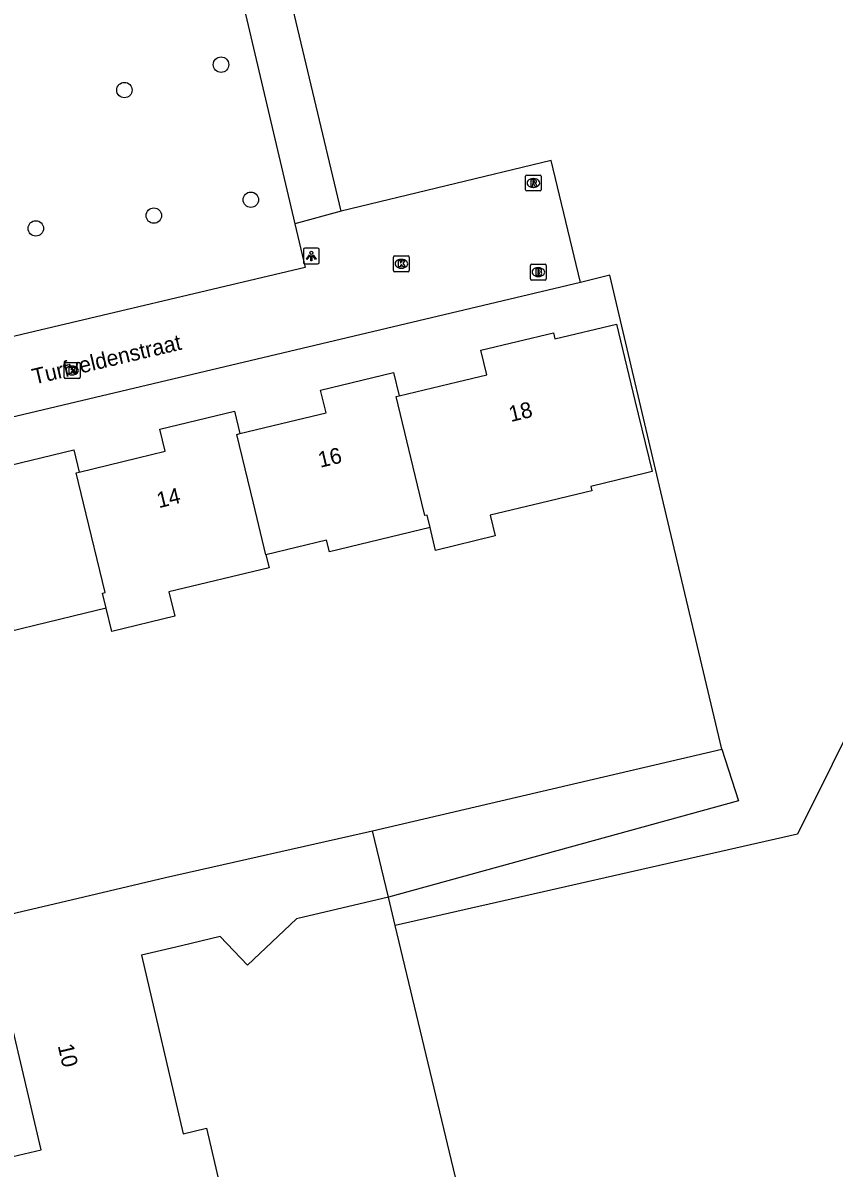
# Model space of a CAD drawing. Extents: x 162026 to 163499, y 387297 to 388169.
# Drawn here: x 163126.5 to 163177.9, y 387707.8 to 387780.4 of the extents above; entities that cross this region are included whole.
import ezdxf

# ---------------------------------------------------------------- set-up
doc = ezdxf.new("R2010")
doc.units = 0
for name, color, linetype in [('IMGEO_Boom', 7, 'Continuous'), ('IMGEO_Brandkraan', 7, 'Continuous'), ('IMGEO_Grasland_overig', 7, 'Continuous'), ('IMGEO_Kolk', 7, 'Continuous'), ('IMGEO_Lichtpunt', 7, 'Continuous'), ('IMGEO_Loofbos', 7, 'Continuous'), ('IMGEO_Openbare_ruimte_label', 7, 'Continuous'), ('IMGEO_Pand', 7, 'Continuous'), ('IMGEO_Pand_nummerreeks', 7, 'Continuous'), ('IMGEO_Rioolput', 7, 'Continuous'), ('IMGEO_Voetpad_open', 7, 'Continuous')]:
    doc.layers.add(name, color=color, linetype=linetype)

msp = doc.modelspace()

# ---------------------------------------------------------------- linework, layer by layer
at = {"layer": 'IMGEO_Boom'}
for centre in [(163139.053, 387777.797), (163132.928, 387776.185), (163140.939, 387769.231), (163134.79, 387768.228), (163127.31, 387767.415)]:
    msp.add_circle(centre, 0.489, dxfattribs=at)
at = {"layer": 'IMGEO_Brandkraan'}
for p, q in [((163158.668, 387764.217), (163158.668, 387765.069)), ((163158.743, 387765.143), (163159.595, 387765.143)), ((163159.156, 387764.923), (163159.181, 387764.923)), ((163159.669, 387765.069), (163159.669, 387764.217)), ((163159.595, 387764.143), (163158.743, 387764.143)), ((163159.179, 387764.363), (163159.154, 387764.363))]:
    msp.add_line(p, q, dxfattribs=at)
for points in [[(163158.668, 387764.217), (163158.668, 387765.069)], [(163158.743, 387765.143), (163159.595, 387765.143)], [(163159.016, 387764.843), (163159.016, 387764.443), (163159.229, 387764.443)], [(163159.247, 387764.843), (163159.016, 387764.843)], [(163159.195, 387764.762), (163159.141, 387764.762), (163159.141, 387764.686)], [(163159.141, 387764.686), (163159.194, 387764.686)], [(163159.669, 387765.069), (163159.669, 387764.217)], [(163159.595, 387764.143), (163158.743, 387764.143)], [(163159.203, 387764.61), (163159.141, 387764.61), (163159.141, 387764.529)], [(163159.141, 387764.529), (163159.203, 387764.529)]]:
    msp.add_lwpolyline(points, dxfattribs=at)
for centre, radius, start, end in [((163158.745, 387765.067), 0.0765, 91.55205, 178.44795), ((163158.745, 387765.067), 0.0765, 91.55205, 178.44795), ((163159.196, 387764.724), 0.0379, 267.82845, 90.93552), ((163159.251, 387764.698), 0.145, 59.4692, 91.53667), ((163159.276, 387764.745), 0.0922, 285.51372, 58.15012), ((163159.281, 387764.553), 0.105, 301.31148, 78.98903), ((163159.593, 387765.067), 0.0765, 1.55205, 88.44795), ((163159.593, 387765.067), 0.0765, 1.55205, 88.44795), ((163158.745, 387764.219), 0.0765, 181.55205, 268.44795), ((163158.745, 387764.219), 0.0765, 181.55205, 268.44795), ((163159.204, 387764.569), 0.0404, 269.87594, 90.50774), ((163159.235, 387764.694), 0.251, 268.66757, 293.53466), ((163159.593, 387764.219), 0.0765, 271.55205, 358.44795), ((163159.593, 387764.219), 0.0765, 271.55205, 358.44795)]:
    msp.add_arc(centre, radius, start, end, dxfattribs=at)
for centre, major_axis, ratio, start_param, end_param in [((163159.155, 387764.643), (-0.387, 0.002), 0.722429, 4.712389, 7.853982), ((163159.18, 387764.643), (-0.39, 0.002), 0.717154, 1.570796, 4.712389)]:
    msp.add_ellipse(centre, major_axis=major_axis, ratio=ratio, start_param=start_param, end_param=end_param, dxfattribs=at)
at = {"layer": 'IMGEO_Grasland_overig'}
msp.add_lwpolyline([(163169.546, 387642.034), (163150.09, 387723.223)], dxfattribs=at)
at = {"layer": 'IMGEO_Kolk'}
for p, q in [((163149.982, 387764.746), (163149.982, 387765.598)), ((163150.057, 387765.672), (163150.909, 387765.672)), ((163150.47, 387765.452), (163150.495, 387765.452)), ((163150.983, 387765.598), (163150.983, 387764.746)), ((163150.909, 387764.672), (163150.057, 387764.672)), ((163150.493, 387764.892), (163150.468, 387764.892)), ((163129.113, 387757.983), (163129.113, 387758.835)), ((163129.188, 387758.909), (163130.04, 387758.909)), ((163130.114, 387758.835), (163130.114, 387757.983)), ((163129.624, 387758.129), (163129.599, 387758.129)), ((163129.601, 387758.689), (163129.626, 387758.689)), ((163130.04, 387757.909), (163129.188, 387757.909))]:
    msp.add_line(p, q, dxfattribs=at)
for points in [[(163149.982, 387764.746), (163149.982, 387765.598)], [(163150.057, 387765.672), (163150.909, 387765.672)], [(163150.303, 387765.372), (163150.426, 387765.372), (163150.426, 387765.221), (163150.556, 387765.372), (163150.72, 387765.372), (163150.574, 387765.221), (163150.727, 387764.972), (163150.575, 387764.972), (163150.49, 387765.136), (163150.426, 387765.069), (163150.426, 387764.972), (163150.303, 387764.972), (163150.303, 387765.372)], [(163150.983, 387765.598), (163150.983, 387764.746)], [(163150.909, 387764.672), (163150.057, 387764.672)], [(163129.113, 387757.983), (163129.113, 387758.835)], [(163129.188, 387758.909), (163130.04, 387758.909)], [(163130.114, 387758.835), (163130.114, 387757.983)], [(163129.434, 387758.609), (163129.557, 387758.609), (163129.557, 387758.458), (163129.687, 387758.609), (163129.851, 387758.609), (163129.705, 387758.458), (163129.858, 387758.209), (163129.706, 387758.209), (163129.621, 387758.373), (163129.557, 387758.306), (163129.557, 387758.209), (163129.434, 387758.209), (163129.434, 387758.609)], [(163130.04, 387757.909), (163129.188, 387757.909)]]:
    msp.add_lwpolyline(points, dxfattribs=at)
for centre, start, end in [((163150.059, 387765.596), 91.55205, 178.44795), ((163150.059, 387765.596), 91.55205, 178.44795), ((163150.907, 387765.596), 1.55205, 88.44795), ((163150.907, 387765.596), 1.55205, 88.44795), ((163150.059, 387764.748), 181.55205, 268.44795), ((163150.059, 387764.748), 181.55205, 268.44795), ((163150.907, 387764.748), 271.55205, 358.44795), ((163150.907, 387764.748), 271.55205, 358.44795), ((163129.19, 387758.833), 91.55205, 178.44795), ((163129.19, 387758.833), 91.55205, 178.44795), ((163130.038, 387758.833), 1.55205, 88.44795), ((163130.038, 387758.833), 1.55205, 88.44795), ((163129.19, 387757.985), 181.55205, 268.44795), ((163129.19, 387757.985), 181.55205, 268.44795), ((163130.038, 387757.985), 271.55205, 358.44795), ((163130.038, 387757.985), 271.55205, 358.44795)]:
    msp.add_arc(centre, 0.0765, start, end, dxfattribs=at)
for centre, major_axis, ratio, start_param, end_param in [((163150.469, 387765.172), (-0.387, 0.002), 0.722429, 4.712389, 7.853982), ((163150.494, 387765.172), (-0.39, 0.002), 0.717154, 1.570796, 4.712389), ((163129.6, 387758.409), (-0.387, 0.002), 0.722429, 4.712389, 7.853982), ((163129.625, 387758.409), (-0.39, 0.002), 0.717154, 1.570796, 4.712389)]:
    msp.add_ellipse(centre, major_axis=major_axis, ratio=ratio, start_param=start_param, end_param=end_param, dxfattribs=at)
at = {"layer": 'IMGEO_Lichtpunt'}
for p, q in [((163144.276, 387766.069), (163144.276, 387765.262)), ((163144.276, 387766.069), (163144.276, 387765.262)), ((163145.178, 387766.164), (163144.37, 387766.164)), ((163145.178, 387766.164), (163144.37, 387766.164)), ((163145.272, 387765.262), (163145.272, 387766.069)), ((163145.272, 387765.262), (163145.272, 387766.069)), ((163144.37, 387765.168), (163145.178, 387765.168)), ((163144.37, 387765.168), (163145.178, 387765.168))]:
    msp.add_line(p, q, dxfattribs=at)
for points in [[(163144.65, 387765.733), (163144.689, 387765.705), (163144.501, 387765.443), (163144.463, 387765.47), (163144.65, 387765.733)], [(163144.752, 387765.685), (163144.799, 387765.685), (163144.799, 387765.363), (163144.752, 387765.363), (163144.752, 387765.685)], [(163144.862, 387765.705), (163144.9, 387765.732), (163145.087, 387765.47), (163145.048, 387765.442), (163144.862, 387765.705)]]:
    msp.add_lwpolyline(points, dxfattribs=at)
msp.add_circle((163144.775, 387765.867), 0.0994, dxfattribs=at)
for centre, start, end in [((163144.37, 387766.069), 90, 180), ((163144.37, 387766.069), 90, 180), ((163145.178, 387766.069), 0, 90), ((163145.178, 387766.069), 0, 90), ((163144.37, 387765.262), 180, 270), ((163144.37, 387765.262), 180, 270), ((163145.178, 387765.262), 270, 0), ((163145.178, 387765.262), 270, 360)]:
    msp.add_arc(centre, 0.0946, start, end, dxfattribs=at)
at = {"layer": 'IMGEO_Loofbos'}
for points in [[(163196.293, 387764.159), (163188.763, 387755.463), (163175.593, 387729.015), (163150.09, 387723.223)], [(163170.795, 387734.395), (163167.107, 387750), (163163.691, 387764.448), (163161.831, 387763.991)], [(163148.65, 387729.232), (163170.795, 387734.395)], [(163170.795, 387734.395), (163171.847, 387731.122), (163149.659, 387725.02)], [(163150.09, 387723.223), (163149.659, 387725.02)]]:
    msp.add_lwpolyline(points, dxfattribs=at)
at = {"layer": 'IMGEO_Pand'}
for points in [[(163150.34, 387756.797), (163154.038, 387757.692), (163155.899, 387758.142), (163155.525, 387759.689), (163160.127, 387760.802), (163160.221, 387760.414), (163164.11, 387761.355), (163165.285, 387756.496), (163166.373, 387751.995), (163166.052, 387751.917), (163162.484, 387751.054), (163162.549, 387750.787), (163162.202, 387750.703), (163159.295, 387750), (163156.108, 387749.229), (163156.426, 387747.915), (163152.654, 387747.003), (163152.301, 387748.463)], [(163140.253, 387754.403), (163143.868, 387755.277), (163145.713, 387755.723), (163145.364, 387757.169), (163149.981, 387758.285), (163150.34, 387756.797)], [(163152.301, 387748.463), (163152.114, 387749.234), (163151.976, 387749.204), (163151.783, 387750), (163150.146, 387756.75), (163150.34, 387756.797)], [(163130.056, 387751.971), (163133.782, 387752.872), (163135.521, 387753.293), (163135.182, 387754.694), (163139.906, 387755.837), (163140.253, 387754.403)], [(163141.899, 387746.73), (163141.11, 387750), (163140.059, 387754.356), (163140.253, 387754.403)], [(163131.778, 387743.329), (163130.463, 387743.012), (163125.603, 387741.836), (163125.368, 387742.808), (163121.309, 387741.826), (163119.456, 387749.488), (163121.574, 387750), (163123.339, 387750.427), (163123.575, 387750.484), (163125.304, 387750.902), (163124.982, 387752.236), (163129.715, 387753.381), (163130.056, 387751.971)], [(163131.778, 387743.329), (163131.545, 387744.296), (163131.698, 387744.333), (163130.326, 387750), (163129.861, 387751.923), (163130.056, 387751.971)], [(163152.301, 387748.463), (163145.918, 387746.919), (163145.739, 387747.659), (163141.899, 387746.73)], [(163141.899, 387746.73), (163142.099, 387745.903), (163135.754, 387744.368), (163136.126, 387742.835), (163132.132, 387741.869), (163131.778, 387743.329)], [(163149.659, 387725.02), (163143.835, 387723.651), (163140.731, 387720.698), (163139.001, 387722.515), (163136.546, 387721.938), (163134.002, 387721.34), (163136.662, 387710.018), (163138.132, 387710.363), (163139.533, 387704.4), (163134.224, 387703.153), (163134.494, 387702.004), (163130.701, 387701.113), (163130.431, 387702.262), (163125.679, 387701.145), (163124.034, 387708.148), (163127.659, 387709), (163125.163, 387719.626), (163125.61, 387719.732), (163124.675, 387723.712), (163129.543, 387724.856), (163135.53, 387726.262), (163148.65, 387729.232)], [(163149.659, 387725.02), (163148.65, 387729.232)]]:
    msp.add_lwpolyline(points, dxfattribs=at)
at = {"layer": 'IMGEO_Rioolput'}
for p, q in [((163158.353, 387769.87), (163158.353, 387770.722)), ((163158.428, 387770.796), (163159.28, 387770.796)), ((163158.841, 387770.576), (163158.866, 387770.576)), ((163159.354, 387770.722), (163159.354, 387769.87)), ((163159.28, 387769.796), (163158.428, 387769.796)), ((163158.864, 387770.016), (163158.839, 387770.016))]:
    msp.add_line(p, q, dxfattribs=at)
for points in [[(163158.353, 387769.87), (163158.353, 387770.722)], [(163158.428, 387770.796), (163159.28, 387770.796)], [(163158.942, 387770.494), (163158.69, 387770.496), (163158.69, 387770.096)], [(163159.354, 387770.722), (163159.354, 387769.87)], [(163159.28, 387769.796), (163158.428, 387769.796)], [(163158.69, 387770.096), (163158.814, 387770.096), (163158.814, 387770.258), (163158.825, 387770.258)], [(163158.868, 387770.415), (163158.814, 387770.415), (163158.814, 387770.334)], [(163158.814, 387770.334), (163158.866, 387770.334)], [(163158.872, 387770.229), (163158.943, 387770.096), (163159.083, 387770.096), (163159.018, 387770.222)]]:
    msp.add_lwpolyline(points, dxfattribs=at)
for centre, radius, start, end in [((163158.43, 387770.72), 0.0765, 91.55205, 178.44795), ((163158.43, 387770.72), 0.0765, 91.55205, 178.44795), ((163158.941, 387770.384), 0.109, 350.36119, 89.41601), ((163159.278, 387770.72), 0.0765, 1.55205, 88.44795), ((163159.278, 387770.72), 0.0765, 1.55205, 88.44795), ((163158.43, 387769.872), 0.0765, 181.55205, 268.44795), ((163158.43, 387769.872), 0.0765, 181.55205, 268.44795), ((163158.824, 387770.205), 0.0533, 26.02933, 88.69889), ((163158.85, 387770.523), 0.19, 274.7715, 282.96867), ((163158.874, 387770.319), 0.0964, 77.00612, 93.18647), ((163158.888, 387770.376), 0.0378, 276.66336, 79.67722), ((163158.939, 387770.384), 0.112, 277.58423, 350.98172), ((163158.923, 387770.169), 0.108, 29.51342, 73.79051), ((163159.278, 387769.872), 0.0765, 271.55205, 358.44795), ((163159.278, 387769.872), 0.0765, 271.55205, 358.44795)]:
    msp.add_arc(centre, radius, start, end, dxfattribs=at)
for centre, major_axis, ratio, start_param, end_param in [((163158.84, 387770.296), (-0.387, 0.002), 0.722429, 4.712389, 7.853982), ((163158.865, 387770.296), (-0.39, 0.002), 0.717154, 1.570796, 4.712389)]:
    msp.add_ellipse(centre, major_axis=major_axis, ratio=ratio, start_param=start_param, end_param=end_param, dxfattribs=at)
at = {"layer": 'IMGEO_Voetpad_open'}
for points in [[(163137.65, 387793.586), (163143.741, 387767.71)], [(163146.677, 387768.517), (163140.78, 387793.301)], [(163161.831, 387763.991), (163159.981, 387771.726), (163146.677, 387768.517)], [(163146.677, 387768.517), (163143.741, 387767.71)], [(163143.741, 387767.71), (163144.393, 387764.941), (163125.27, 387760.423)], [(163161.831, 387763.991), (163116.279, 387753.187)]]:
    msp.add_lwpolyline(points, dxfattribs=at)

# ---------------------------------------------------------------- texts
at = {"layer": 'IMGEO_Openbare_ruimte_label'}
msp.add_text('Turfveldenstraat', height=1, rotation=13.35534, dxfattribs=at).set_placement((163127.213, 387757.512))
at = {"layer": 'IMGEO_Pand_nummerreeks'}
for s, rotation, p in [('18', 13.60133, (163157.425, 387755.137)), ('16', 13.35128, (163145.339, 387752.238)), ('14', 13.60973, (163135.113, 387749.675)), ('10', 283.21793, (163128.697, 387715.602))]:
    msp.add_text(s, height=1, rotation=rotation, dxfattribs=at).set_placement(p)

doc.saveas('drawing.dxf')
